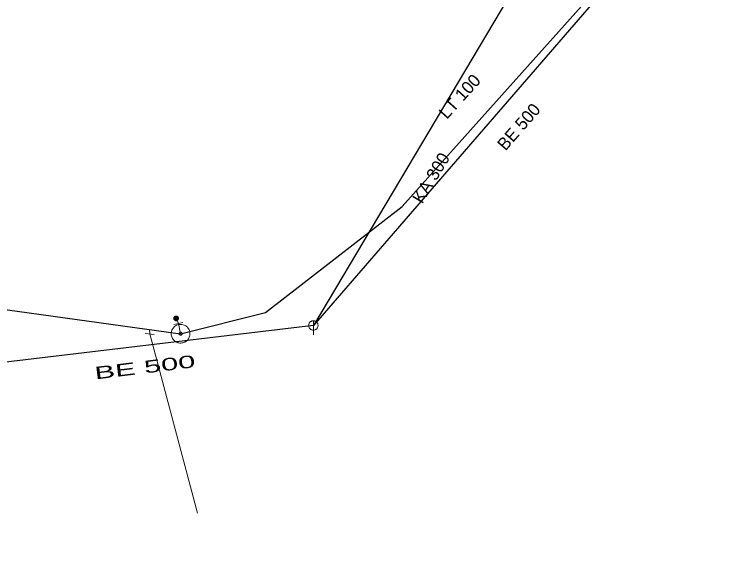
# Model space of a CAD drawing. Extents: x -687515 to -686506, y -974029 to -973461.
# Drawn here: x -687114.54 to -687076.72, y -973894.75 to -973866.2 of the extents above; entities that cross this region are included whole.
import ezdxf
from ezdxf.enums import TextEntityAlignment as Align

# ---------------------------------------------------------------- set-up
doc = ezdxf.new("R2010")
doc.units = 0
doc.header["$LTSCALE"] = 0.27
for name, color, linetype, lineweight in [('1', 7, 'Continuous', 13), ('13', 7, 'Continuous', 13), ('14', 7, 'Continuous', 25), ('17', 7, 'Continuous', 25), ('22', 7, 'Continuous', 13), ('34', 7, 'Continuous', 13), ('47', 7, 'Continuous', 13), ('9', 7, 'Continuous', 13)]:
    doc.layers.add(name, color=color, linetype=linetype, lineweight=lineweight)

msp = doc.modelspace()

# ---------------------------------------------------------------- linework, layer by layer
at = {"layer": '13'}
msp.add_line((-687107.311, -973883.269), (-687104.765, -973892.836), dxfattribs=at)
at = {"layer": '14'}
for p, q in [((-687076.719, -973857.559), (-687098.575, -973882.82)), ((-687086.71, -973862.85), (-687098.575, -973882.82)), ((-687098.575, -973882.82), (-687116.789, -973885))]:
    msp.add_line(p, q, dxfattribs=at)
at = {"layer": '14', "lineweight": 13}
msp.add_line((-687107.314, -973883.029), (-687107.311, -973883.269), dxfattribs=at)
msp.add_lwpolyline([(-687105.661, -973883.258), (-687105.779, -973882.719), (-687105.899, -973882.439)], dxfattribs=at)
at = {"layer": '17'}
for points in [[(-687105.661, -973883.258), (-687101.135, -973882.127), (-687093.84, -973876.458), (-687083.189, -973864.557)], [(-687124.395, -974028.598), (-687113.714, -974021.973), (-687139.989, -973975.271), (-687160.068, -973921.704), (-687165.829, -973892.978), (-687149.548, -973877.175), (-687105.661, -973883.258)]]:
    msp.add_lwpolyline(points, dxfattribs=at)
at = {"layer": '22'}
msp.add_line((-687098.574, -973882.568), (-687098.575, -973883.311), dxfattribs=at)
msp.add_lwpolyline([(-687098.323, -973882.82), (-687098.324, -973882.794), (-687098.328, -973882.768), (-687098.334, -973882.742), (-687098.344, -973882.718), (-687098.356, -973882.694), (-687098.37, -973882.672), (-687098.387, -973882.651), (-687098.405, -973882.633), (-687098.426, -973882.616), (-687098.448, -973882.602), (-687098.472, -973882.59), (-687098.496, -973882.58), (-687098.522, -973882.574), (-687098.548, -973882.57), (-687098.574, -973882.568), (-687098.6, -973882.569), (-687098.626, -973882.573), (-687098.652, -973882.579), (-687098.677, -973882.589), (-687098.7, -973882.601), (-687098.722, -973882.615), (-687098.743, -973882.632), (-687098.761, -973882.65), (-687098.778, -973882.671), (-687098.792, -973882.693), (-687098.804, -973882.717), (-687098.814, -973882.741), (-687098.821, -973882.767), (-687098.825, -973882.793), (-687098.826, -973882.819), (-687098.826, -973882.845), (-687098.822, -973882.871), (-687098.815, -973882.897), (-687098.805, -973882.922), (-687098.793, -973882.945), (-687098.779, -973882.967), (-687098.762, -973882.988), (-687098.744, -973883.006), (-687098.723, -973883.023), (-687098.701, -973883.037), (-687098.678, -973883.049), (-687098.653, -973883.059), (-687098.627, -973883.066), (-687098.601, -973883.07), (-687098.575, -973883.071), (-687098.549, -973883.071), (-687098.523, -973883.067), (-687098.497, -973883.06), (-687098.473, -973883.05), (-687098.449, -973883.038), (-687098.427, -973883.024), (-687098.406, -973883.007), (-687098.388, -973882.989), (-687098.371, -973882.968), (-687098.357, -973882.946), (-687098.345, -973882.923), (-687098.335, -973882.898), (-687098.329, -973882.872), (-687098.325, -973882.846)], close=True, dxfattribs=at)
at = {"layer": '34'}
for p, q in [((-687106.021, -973882.772), (-687105.536, -973882.665)), ((-687107.557, -973883.244), (-687107.064, -973883.293))]:
    msp.add_line(p, q, dxfattribs=at)
at = {"layer": '47'}
for points in [[(-687105.161, -973883.241), (-687105.165, -973883.19), (-687105.175, -973883.138), (-687105.191, -973883.088), (-687105.21, -973883.04), (-687105.236, -973882.994), (-687105.266, -973882.951), (-687105.3, -973882.912), (-687105.339, -973882.876), (-687105.38, -973882.844), (-687105.425, -973882.817), (-687105.472, -973882.794), (-687105.522, -973882.778), (-687105.572, -973882.765), (-687105.624, -973882.759), (-687105.677, -973882.758), (-687105.728, -973882.762), (-687105.78, -973882.772), (-687105.831, -973882.788), (-687105.878, -973882.807), (-687105.924, -973882.833), (-687105.967, -973882.863), (-687106.007, -973882.897), (-687106.043, -973882.936), (-687106.075, -973882.977), (-687106.101, -973883.022), (-687106.124, -973883.069), (-687106.141, -973883.119), (-687106.153, -973883.169), (-687106.159, -973883.221), (-687106.16, -973883.274), (-687106.156, -973883.325), (-687106.146, -973883.377), (-687106.131, -973883.428), (-687106.111, -973883.475), (-687106.085, -973883.521), (-687106.056, -973883.564), (-687106.022, -973883.604), (-687105.983, -973883.64), (-687105.941, -973883.672), (-687105.896, -973883.698), (-687105.849, -973883.721), (-687105.8, -973883.738), (-687105.749, -973883.75), (-687105.697, -973883.756), (-687105.644, -973883.757), (-687105.593, -973883.753), (-687105.541, -973883.743), (-687105.491, -973883.728), (-687105.443, -973883.708), (-687105.397, -973883.682), (-687105.354, -973883.653), (-687105.315, -973883.619), (-687105.279, -973883.58), (-687105.247, -973883.538), (-687105.22, -973883.493), (-687105.197, -973883.446), (-687105.181, -973883.397), (-687105.168, -973883.346), (-687105.162, -973883.294)], [(-687105.579, -973883.255), (-687105.579, -973883.246), (-687105.581, -973883.238), (-687105.583, -973883.23), (-687105.587, -973883.222), (-687105.591, -973883.214), (-687105.596, -973883.207), (-687105.601, -973883.201), (-687105.607, -973883.195), (-687105.615, -973883.19), (-687105.622, -973883.185), (-687105.63, -973883.181), (-687105.638, -973883.179), (-687105.646, -973883.177), (-687105.654, -973883.175), (-687105.663, -973883.176), (-687105.672, -973883.176), (-687105.68, -973883.178), (-687105.688, -973883.18), (-687105.696, -973883.184), (-687105.704, -973883.188), (-687105.711, -973883.193), (-687105.717, -973883.198), (-687105.723, -973883.204), (-687105.729, -973883.212), (-687105.733, -973883.219), (-687105.737, -973883.227), (-687105.739, -973883.235), (-687105.741, -973883.243), (-687105.743, -973883.251), (-687105.742, -973883.26), (-687105.742, -973883.269), (-687105.74, -973883.277), (-687105.738, -973883.285), (-687105.734, -973883.293), (-687105.73, -973883.301), (-687105.726, -973883.308), (-687105.72, -973883.314), (-687105.714, -973883.32), (-687105.706, -973883.326), (-687105.699, -973883.33), (-687105.691, -973883.334), (-687105.683, -973883.336), (-687105.675, -973883.338), (-687105.667, -973883.34), (-687105.658, -973883.339), (-687105.649, -973883.339), (-687105.641, -973883.337), (-687105.633, -973883.335), (-687105.625, -973883.331), (-687105.617, -973883.327), (-687105.61, -973883.323), (-687105.604, -973883.317), (-687105.598, -973883.311), (-687105.593, -973883.303), (-687105.588, -973883.296), (-687105.584, -973883.288), (-687105.582, -973883.28), (-687105.58, -973883.272), (-687105.578, -973883.264)]]:
    msp.add_lwpolyline(points, close=True, dxfattribs=at)
at = {"layer": '9'}
for points in [[(-687105.772, -973882.439), (-687105.774, -973882.426), (-687105.776, -973882.413), (-687105.779, -973882.4), (-687105.784, -973882.388), (-687105.789, -973882.376), (-687105.797, -973882.365), (-687105.804, -973882.355), (-687105.815, -973882.345), (-687105.825, -973882.337), (-687105.836, -973882.33), (-687105.848, -973882.324), (-687105.86, -973882.319), (-687105.873, -973882.316), (-687105.886, -973882.314), (-687105.899, -973882.313), (-687105.912, -973882.314), (-687105.924, -973882.316), (-687105.938, -973882.319), (-687105.95, -973882.324), (-687105.962, -973882.33), (-687105.973, -973882.337), (-687105.983, -973882.345), (-687105.993, -973882.355), (-687106, -973882.365), (-687106.008, -973882.376), (-687106.014, -973882.388), (-687106.019, -973882.4), (-687106.022, -973882.413), (-687106.024, -973882.426), (-687106.025, -973882.439), (-687106.024, -973882.452), (-687106.022, -973882.465), (-687106.019, -973882.478), (-687106.014, -973882.49), (-687106.008, -973882.502), (-687106, -973882.513), (-687105.993, -973882.523), (-687105.983, -973882.533), (-687105.973, -973882.541), (-687105.962, -973882.548), (-687105.95, -973882.554), (-687105.938, -973882.559), (-687105.924, -973882.562), (-687105.912, -973882.564), (-687105.899, -973882.565), (-687105.886, -973882.564), (-687105.873, -973882.562), (-687105.86, -973882.559), (-687105.848, -973882.554), (-687105.836, -973882.548), (-687105.825, -973882.541), (-687105.815, -973882.533), (-687105.804, -973882.523), (-687105.797, -973882.513), (-687105.789, -973882.502), (-687105.784, -973882.49), (-687105.779, -973882.478), (-687105.776, -973882.465), (-687105.774, -973882.452)], [(-687105.793, -973882.439), (-687105.793, -973882.428), (-687105.794, -973882.417), (-687105.798, -973882.406), (-687105.802, -973882.396), (-687105.807, -973882.386), (-687105.813, -973882.377), (-687105.82, -973882.368), (-687105.828, -973882.36), (-687105.837, -973882.353), (-687105.846, -973882.347), (-687105.856, -973882.342), (-687105.865, -973882.338), (-687105.877, -973882.335), (-687105.887, -973882.333), (-687105.899, -973882.333), (-687105.91, -973882.333), (-687105.921, -973882.335), (-687105.932, -973882.338), (-687105.941, -973882.342), (-687105.951, -973882.347), (-687105.961, -973882.353), (-687105.97, -973882.36), (-687105.978, -973882.368), (-687105.985, -973882.377), (-687105.99, -973882.386), (-687105.995, -973882.396), (-687106, -973882.406), (-687106.003, -973882.417), (-687106.005, -973882.428), (-687106.005, -973882.439), (-687106.005, -973882.45), (-687106.003, -973882.461), (-687106, -973882.472), (-687105.995, -973882.482), (-687105.99, -973882.492), (-687105.985, -973882.501), (-687105.978, -973882.51), (-687105.97, -973882.518), (-687105.961, -973882.525), (-687105.951, -973882.531), (-687105.941, -973882.536), (-687105.932, -973882.54), (-687105.921, -973882.543), (-687105.91, -973882.545), (-687105.899, -973882.545), (-687105.887, -973882.545), (-687105.877, -973882.543), (-687105.865, -973882.54), (-687105.856, -973882.536), (-687105.846, -973882.531), (-687105.837, -973882.525), (-687105.828, -973882.518), (-687105.82, -973882.51), (-687105.813, -973882.501), (-687105.807, -973882.492), (-687105.802, -973882.482), (-687105.798, -973882.472), (-687105.794, -973882.461), (-687105.793, -973882.45)], [(-687105.811, -973882.439), (-687105.813, -973882.43), (-687105.814, -973882.421), (-687105.816, -973882.412), (-687105.82, -973882.404), (-687105.824, -973882.396), (-687105.829, -973882.388), (-687105.835, -973882.381), (-687105.841, -973882.375), (-687105.848, -973882.369), (-687105.856, -973882.364), (-687105.864, -973882.36), (-687105.872, -973882.357), (-687105.88, -973882.354), (-687105.89, -973882.353), (-687105.899, -973882.352), (-687105.907, -973882.353), (-687105.917, -973882.354), (-687105.926, -973882.357), (-687105.934, -973882.36), (-687105.941, -973882.364), (-687105.95, -973882.369), (-687105.956, -973882.375), (-687105.963, -973882.381), (-687105.968, -973882.388), (-687105.973, -973882.396), (-687105.978, -973882.404), (-687105.981, -973882.412), (-687105.983, -973882.421), (-687105.985, -973882.43), (-687105.986, -973882.439), (-687105.985, -973882.448), (-687105.983, -973882.457), (-687105.981, -973882.466), (-687105.978, -973882.474), (-687105.973, -973882.482), (-687105.968, -973882.49), (-687105.963, -973882.497), (-687105.956, -973882.503), (-687105.95, -973882.509), (-687105.941, -973882.514), (-687105.934, -973882.518), (-687105.926, -973882.521), (-687105.917, -973882.524), (-687105.907, -973882.525), (-687105.899, -973882.526), (-687105.89, -973882.525), (-687105.88, -973882.524), (-687105.872, -973882.521), (-687105.864, -973882.518), (-687105.856, -973882.514), (-687105.848, -973882.509), (-687105.841, -973882.503), (-687105.835, -973882.497), (-687105.829, -973882.49), (-687105.824, -973882.482), (-687105.82, -973882.474), (-687105.816, -973882.466), (-687105.814, -973882.457), (-687105.813, -973882.448)], [(-687105.831, -973882.439), (-687105.831, -973882.432), (-687105.834, -973882.425), (-687105.835, -973882.418), (-687105.838, -973882.412), (-687105.841, -973882.406), (-687105.845, -973882.4), (-687105.848, -973882.394), (-687105.853, -973882.389), (-687105.86, -973882.385), (-687105.865, -973882.381), (-687105.872, -973882.378), (-687105.878, -973882.375), (-687105.885, -973882.374), (-687105.892, -973882.372), (-687105.899, -973882.372), (-687105.906, -973882.372), (-687105.913, -973882.374), (-687105.919, -973882.375), (-687105.926, -973882.378), (-687105.933, -973882.381), (-687105.938, -973882.385), (-687105.944, -973882.389), (-687105.949, -973882.394), (-687105.953, -973882.4), (-687105.956, -973882.406), (-687105.96, -973882.412), (-687105.963, -973882.418), (-687105.965, -973882.425), (-687105.966, -973882.432), (-687105.966, -973882.439), (-687105.966, -973882.446), (-687105.965, -973882.453), (-687105.963, -973882.46), (-687105.96, -973882.466), (-687105.956, -973882.473), (-687105.953, -973882.478), (-687105.949, -973882.484), (-687105.944, -973882.489), (-687105.938, -973882.493), (-687105.933, -973882.497), (-687105.926, -973882.5), (-687105.919, -973882.503), (-687105.913, -973882.505), (-687105.906, -973882.506), (-687105.899, -973882.506), (-687105.892, -973882.506), (-687105.885, -973882.505), (-687105.878, -973882.503), (-687105.872, -973882.5), (-687105.865, -973882.497), (-687105.86, -973882.493), (-687105.853, -973882.489), (-687105.848, -973882.484), (-687105.845, -973882.478), (-687105.841, -973882.473), (-687105.838, -973882.466), (-687105.835, -973882.46), (-687105.834, -973882.453), (-687105.831, -973882.446)], [(-687105.852, -973882.439), (-687105.852, -973882.434), (-687105.853, -973882.429), (-687105.853, -973882.424), (-687105.856, -973882.42), (-687105.858, -973882.415), (-687105.861, -973882.411), (-687105.864, -973882.408), (-687105.868, -973882.404), (-687105.87, -973882.401), (-687105.875, -973882.398), (-687105.88, -973882.396), (-687105.884, -973882.394), (-687105.889, -973882.393), (-687105.894, -973882.392), (-687105.899, -973882.392), (-687105.904, -973882.392), (-687105.909, -973882.393), (-687105.914, -973882.394), (-687105.918, -973882.396), (-687105.923, -973882.398), (-687105.927, -973882.401), (-687105.931, -973882.404), (-687105.934, -973882.408), (-687105.936, -973882.411), (-687105.94, -973882.415), (-687105.941, -973882.42), (-687105.944, -973882.424), (-687105.945, -973882.429), (-687105.946, -973882.434), (-687105.946, -973882.439), (-687105.946, -973882.444), (-687105.945, -973882.449), (-687105.944, -973882.454), (-687105.941, -973882.458), (-687105.94, -973882.463), (-687105.936, -973882.467), (-687105.934, -973882.471), (-687105.931, -973882.474), (-687105.927, -973882.477), (-687105.923, -973882.48), (-687105.918, -973882.482), (-687105.914, -973882.484), (-687105.909, -973882.485), (-687105.904, -973882.486), (-687105.899, -973882.486), (-687105.894, -973882.486), (-687105.889, -973882.485), (-687105.884, -973882.484), (-687105.88, -973882.482), (-687105.875, -973882.48), (-687105.87, -973882.477), (-687105.868, -973882.474), (-687105.864, -973882.471), (-687105.861, -973882.467), (-687105.858, -973882.463), (-687105.856, -973882.458), (-687105.853, -973882.454), (-687105.853, -973882.449), (-687105.852, -973882.444)], [(-687105.872, -973882.439), (-687105.872, -973882.436), (-687105.872, -973882.433), (-687105.873, -973882.431), (-687105.874, -973882.428), (-687105.875, -973882.425), (-687105.877, -973882.423), (-687105.879, -973882.421), (-687105.88, -973882.419), (-687105.883, -973882.417), (-687105.885, -973882.415), (-687105.887, -973882.414), (-687105.891, -973882.413), (-687105.892, -973882.412), (-687105.896, -973882.412), (-687105.899, -973882.412), (-687105.902, -973882.412), (-687105.905, -973882.412), (-687105.907, -973882.413), (-687105.91, -973882.414), (-687105.913, -973882.415), (-687105.914, -973882.417), (-687105.918, -973882.419), (-687105.919, -973882.421), (-687105.921, -973882.423), (-687105.923, -973882.425), (-687105.924, -973882.428), (-687105.924, -973882.431), (-687105.926, -973882.433), (-687105.926, -973882.436), (-687105.927, -973882.439), (-687105.926, -973882.442), (-687105.926, -973882.445), (-687105.924, -973882.448), (-687105.924, -973882.45), (-687105.923, -973882.453), (-687105.921, -973882.455), (-687105.919, -973882.458), (-687105.918, -973882.46), (-687105.914, -973882.461), (-687105.913, -973882.463), (-687105.91, -973882.464), (-687105.907, -973882.465), (-687105.905, -973882.466), (-687105.902, -973882.466), (-687105.899, -973882.467), (-687105.896, -973882.466), (-687105.892, -973882.466), (-687105.891, -973882.465), (-687105.887, -973882.464), (-687105.885, -973882.463), (-687105.883, -973882.461), (-687105.88, -973882.46), (-687105.879, -973882.458), (-687105.877, -973882.455), (-687105.875, -973882.453), (-687105.874, -973882.45), (-687105.873, -973882.448), (-687105.872, -973882.445), (-687105.872, -973882.442)], [(-687105.891, -973882.439), (-687105.891, -973882.438), (-687105.891, -973882.437), (-687105.892, -973882.437), (-687105.892, -973882.436), (-687105.892, -973882.435), (-687105.892, -973882.434), (-687105.892, -973882.434), (-687105.894, -973882.433), (-687105.894, -973882.433), (-687105.895, -973882.432), (-687105.896, -973882.432), (-687105.897, -973882.432), (-687105.897, -973882.431), (-687105.897, -973882.431), (-687105.899, -973882.431), (-687105.9, -973882.431), (-687105.901, -973882.431), (-687105.901, -973882.432), (-687105.902, -973882.432), (-687105.902, -973882.432), (-687105.904, -973882.433), (-687105.904, -973882.433), (-687105.905, -973882.434), (-687105.905, -973882.434), (-687105.906, -973882.435), (-687105.906, -973882.436), (-687105.907, -973882.437), (-687105.907, -973882.437), (-687105.907, -973882.438), (-687105.907, -973882.439), (-687105.907, -973882.44), (-687105.907, -973882.441), (-687105.907, -973882.441), (-687105.906, -973882.442), (-687105.906, -973882.443), (-687105.905, -973882.444), (-687105.905, -973882.444), (-687105.904, -973882.445), (-687105.904, -973882.445), (-687105.902, -973882.446), (-687105.902, -973882.446), (-687105.901, -973882.447), (-687105.901, -973882.447), (-687105.9, -973882.447), (-687105.899, -973882.447), (-687105.897, -973882.447), (-687105.897, -973882.447), (-687105.897, -973882.447), (-687105.896, -973882.446), (-687105.895, -973882.446), (-687105.894, -973882.445), (-687105.894, -973882.445), (-687105.892, -973882.444), (-687105.892, -973882.444), (-687105.892, -973882.443), (-687105.892, -973882.442), (-687105.892, -973882.441), (-687105.891, -973882.441), (-687105.891, -973882.44)]]:
    msp.add_lwpolyline(points, close=True, dxfattribs=at)

# ---------------------------------------------------------------- texts
at = {"layer": '1'}
for s, rotation, p in [('LT 100', 48, (-687090.518, -973870.81)), ('BE 500', 49, (-687087.358, -973872.426)), ('KA 300', 59, (-687092.011, -973875.11))]:
    msp.add_text(s, height=0.6667, rotation=rotation, dxfattribs=at).set_placement(p, align=Align.CENTER)
at = {"layer": '1', "width": 1.85}
msp.add_text('BE 500', height=0.6667, rotation=7, dxfattribs=at).set_placement((-687107.527, -973885.373), align=Align.CENTER)

doc.saveas('drawing.dxf')
